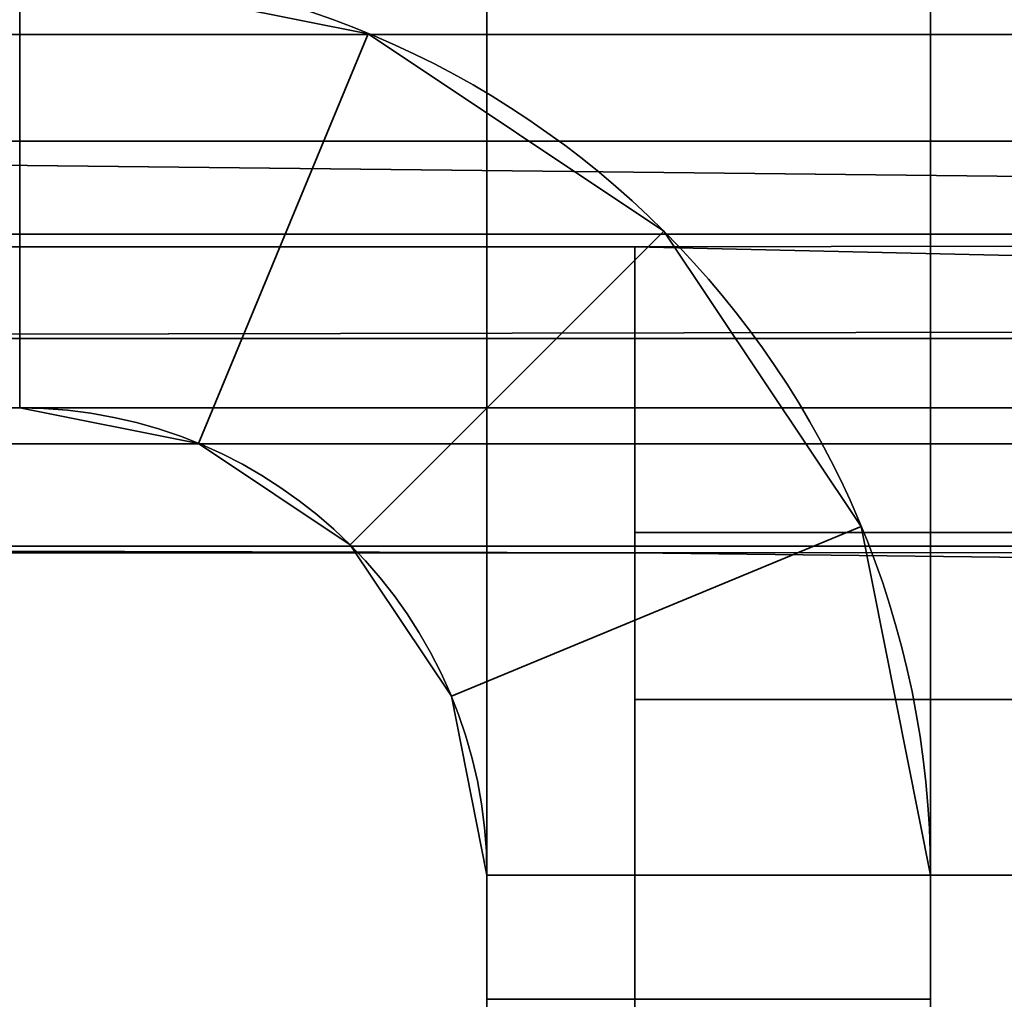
# Model space of a CAD drawing. Header units: millimetres. Extents: x -527 to 5177, y -116 to 161.
# Tile 398 of 656: x 1133.42 to 1136.75, y 25 to 28.31. Entities that reach past the tile are written whole.
import ezdxf

# ---------------------------------------------------------------- set-up
doc = ezdxf.new("R2010")
doc.units = ezdxf.units.MM
doc.layers.add('151', color=7, linetype='Continuous', true_color=0xffffff)

# ---------------------------------------------------------------- blocks, each defined once
blk = doc.blocks.new('UG_SURFACE_119')
at = {"layer": '151', "color": 252, "linetype": 'Continuous', "lineweight": 35}
for points in [[(1123.5, 74.62, 2021.75), (1123.5, -26.22, 2021.75), (1241.5, 26.8, 2021.75), (1241.5, 28.8, 2021.75)], [(1125, -26.22, 2020.2501), (1125, 74.62, 2020.2501), (1241.5, 28.8, 2020.2501), (1241.5, 26.8, 2020.2501)], [(1421.8333, 26.8, 2020.2501), (1640.1666, 28.8, 2020.2501), (1640.1666, 26.8, 2020.2501), (1125, -26.22, 2020.2501)], [(1253.5, 26.8, 2020.2501), (1409.8333, 28.8, 2020.2501), (1409.8333, 26.8, 2020.2501), (1125, -26.22, 2020.2501)], [(1123.5, -26.22, 2021.75), (1876.5, -26.22, 2021.75), (1253.5, 26.8, 2021.75), (1241.5, 26.8, 2021.75)], [(1125, -26.22, 2020.2501), (1640.1666, 26.8, 2020.2501), (1652.1667, 26.8, 2020.2501)], [(1652.1667, 26.8, 2020.2501), (1808.5001, 26.8, 2020.2501), (1125, -26.22, 2020.2501)], [(1125, -26.22, 2020.2501), (1409.8333, 26.8, 2020.2501), (1421.8333, 26.8, 2020.2501)], [(1875, -26.22, 2020.2501), (1125, -26.22, 2020.2501), (1808.5001, 26.8, 2020.2501), (1820.5, 26.8, 2020.2501)], [(1125, -26.22, 2020.2501), (1241.5, 26.8, 2020.2501), (1253.5, 26.8, 2020.2501)]]:
    blk.add_3dface(points, dxfattribs=at)
blk = doc.blocks.new('UG_SURFACE_126')
at = {"layer": '151', "color": 41, "linetype": 'Continuous', "lineweight": 35}
for points in [[(1129.5, 115.3, -5.75), (1129.5, 141.15, -5.75), (1141.35, 141.15, -5.75), (1141.35, 23.15, -5.75)], [(1137, 31.5, -5.75), (1129.5, 115.3, -5.75), (1141.35, 23.15, -5.75)]]:
    blk.add_3dface(points, dxfattribs=at)
blk = doc.blocks.new('UG_SURFACE_163')
at = {"layer": '151', "color": 252, "linetype": 'Continuous', "lineweight": 35}
for points in [[(1136.5, 30, 62.55), (1136.5, 25, 62.55), (1135, 25, 62.55), (1135, 30, 62.55)], [(1136.5, 25, 73.95), (1136.5, 30, 73.95), (1135, 30, 73.95), (1135, 25, 73.95)], [(1135, 25, 1933.9499), (1136.5, 25, 1933.9499), (1136.5, 30, 1933.9499), (1135, 30, 1933.9499)], [(1136.5, 25, 1922.55), (1135, 25, 1922.55), (1135, 30, 1922.55), (1136.5, 30, 1922.55)], [(1135, 25, 1623.95), (1136.5, 25, 1623.95), (1136.5, 30, 1623.95), (1135, 30, 1623.95)], [(1136.5, 30, 1612.55), (1136.5, 25, 1612.55), (1135, 25, 1612.55), (1135, 30, 1612.55)], [(1136.5, 25, 1313.9499), (1136.5, 30, 1313.9499), (1135, 30, 1313.9499), (1135, 25, 1313.9499)], [(1136.5, 30, 1302.55), (1136.5, 25, 1302.55), (1135, 25, 1302.55), (1135, 30, 1302.55)], [(1135, 25, 1003.95), (1136.5, 25, 1003.95), (1136.5, 30, 1003.95), (1135, 30, 1003.95)], [(1136.5, 30, 992.55), (1136.5, 25, 992.55), (1135, 25, 992.55), (1135, 30, 992.55)], [(1136.5, 25, 693.95), (1136.5, 30, 693.95), (1135, 30, 693.95), (1135, 25, 693.95)], [(1136.5, 30, 682.55), (1136.5, 25, 682.55), (1135, 25, 682.55), (1135, 30, 682.55)], [(1136.5, 30, 372.55), (1136.5, 25, 372.55), (1135, 25, 372.55), (1135, 30, 372.55)], [(1135, 25, 73.95), (1135, 30, 62.55), (1135, 25, 62.55)], [(1135, 25, 73.95), (1135, 30, 73.95), (1135, 30, 62.55)], [(1135, 25, 383.95), (1135, 30, 372.55), (1135, 25, 372.55)], [(1135, 25, 383.95), (1135, 30, 383.95), (1135, 30, 372.55)], [(1135, 25, 1003.95), (1135, 30, 1003.95), (1135, 30, 992.55), (1135, 25, 992.55)], [(1135, 25, 1313.9499), (1135, 30, 1313.9499), (1135, 30, 1302.55), (1135, 25, 1302.55)], [(1135, 25, 693.95), (1135, 30, 682.55), (1135, 25, 682.55)], [(1135, 25, 693.95), (1135, 30, 693.95), (1135, 30, 682.55)], [(1135, 25, 1623.95), (1135, 30, 1623.95), (1135, 30, 1612.55), (1135, 25, 1612.55)], [(1135, 25, 1933.9499), (1135, 30, 1933.9499), (1135, 30, 1922.55), (1135, 25, 1922.55)], [(1135, 25, 383.95), (1136.5, 25, 383.95), (1136.5, 30, 383.95), (1135, 30, 383.95)], [(1136.5, 25, 1922.55), (1136.5, 30, 1933.9499), (1136.5, 25, 1933.9499)], [(1136.5, 25, 1922.55), (1136.5, 30, 1922.55), (1136.5, 30, 1933.9499)], [(1136.5, 25, 1612.55), (1136.5, 30, 1612.55), (1136.5, 30, 1623.95), (1136.5, 25, 1623.95)], [(1136.5, 25, 1302.55), (1136.5, 30, 1302.55), (1136.5, 30, 1313.9499), (1136.5, 25, 1313.9499)], [(1136.5, 25, 992.55), (1136.5, 30, 992.55), (1136.5, 30, 1003.95), (1136.5, 25, 1003.95)], [(1136.5, 25, 682.55), (1136.5, 30, 682.55), (1136.5, 30, 693.95), (1136.5, 25, 693.95)], [(1136.5, 25, 372.55), (1136.5, 30, 372.55), (1136.5, 30, 383.95), (1136.5, 25, 383.95)], [(1136.5, 25, 62.55), (1136.5, 30, 62.55), (1136.5, 30, 73.95), (1136.5, 25, 73.95)], [(1133.42, 27, 2006.2499), (1134.0246, 26.8797, 2006.2499), (1134.5986, 28.2655, 2006.2499), (1133.42, 28.5, 2006.2499)], [(1134.5986, 28.2655, 2006.2499), (1134.5986, 28.2655, 1936.45), (1133.42, 28.5, 1936.45), (1133.42, 28.5, 2006.2499)], [(1133.42, 28.5, -5.75), (1134.5986, 28.2655, -5.75), (1134.0246, 26.8797, -5.75), (1133.42, 27, -5.75)], [(1134.5986, 28.2655, 60.05), (1134.5986, 28.2655, -5.75), (1133.42, 28.5, -5.75), (1133.42, 28.5, 60.05)], [(1133.42, 27, 60.05), (1134.0246, 26.8797, 60.05), (1134.5986, 28.2655, 60.05), (1133.42, 28.5, 60.05)], [(1133.42, 28.5, 1936.45), (1134.5986, 28.2655, 1936.45), (1134.0246, 26.8797, 1936.45), (1133.42, 27, 1936.45)], [(1133.42, 27, 1920.05), (1134.0246, 26.8797, 1920.05), (1134.5986, 28.2655, 1920.05), (1133.42, 28.5, 1920.05)], [(1134.5986, 28.2655, 1920.05), (1134.5986, 28.2655, 1626.4499), (1133.42, 28.5, 1626.4499), (1133.42, 28.5, 1920.05)], [(1133.42, 28.5, 1626.4499), (1134.5986, 28.2655, 1626.4499), (1134.0246, 26.8797, 1626.4499), (1133.42, 27, 1626.4499)], [(1133.42, 27, 1610.05), (1134.0246, 26.8797, 1610.05), (1134.5986, 28.2655, 1610.05), (1133.42, 28.5, 1610.05)], [(1134.5986, 28.2655, 1610.05), (1134.5986, 28.2655, 1316.45), (1133.42, 28.5, 1316.45), (1133.42, 28.5, 1610.05)], [(1133.42, 28.5, 1316.45), (1134.5986, 28.2655, 1316.45), (1134.0246, 26.8797, 1316.45), (1133.42, 27, 1316.45)], [(1133.42, 27, 1300.05), (1134.0246, 26.8797, 1300.05), (1134.5986, 28.2655, 1300.05), (1133.42, 28.5, 1300.05)], [(1134.5986, 28.2655, 1300.05), (1134.5986, 28.2655, 1006.4501), (1133.42, 28.5, 1006.4501), (1133.42, 28.5, 1300.05)], [(1133.42, 28.5, 1006.4501), (1134.5986, 28.2655, 1006.4501), (1134.0246, 26.8797, 1006.4501), (1133.42, 27, 1006.4501)], [(1133.42, 27, 990.05), (1134.0246, 26.8797, 990.05), (1134.5986, 28.2655, 990.05), (1133.42, 28.5, 990.05)], [(1134.5986, 28.2655, 990.05), (1134.5986, 28.2655, 696.45), (1133.42, 28.5, 696.45), (1133.42, 28.5, 990.05)], [(1133.42, 28.5, 696.45), (1134.5986, 28.2655, 696.45), (1134.0246, 26.8797, 696.45), (1133.42, 27, 696.45)], [(1133.42, 27, 680.05), (1134.0246, 26.8797, 680.05), (1134.5986, 28.2655, 680.05), (1133.42, 28.5, 680.05)], [(1134.5986, 28.2655, 680.05), (1134.5986, 28.2655, 386.45), (1133.42, 28.5, 386.45), (1133.42, 28.5, 680.05)], [(1133.42, 28.5, 386.45), (1134.5986, 28.2655, 386.45), (1134.0246, 26.8797, 386.45), (1133.42, 27, 386.45)], [(1134.5986, 28.2655, 370.05), (1134.5986, 28.2655, 76.45), (1133.42, 28.5, 76.45), (1133.42, 28.5, 370.05)], [(1133.42, 28.5, 76.45), (1134.5986, 28.2655, 76.45), (1134.0246, 26.8797, 76.45), (1133.42, 27, 76.45)], [(1133.42, 27, 370.05), (1134.0246, 26.8797, 370.05), (1134.5986, 28.2655, 370.05), (1133.42, 28.5, 370.05)], [(1135.5979, 27.5979, 2006.2499), (1134.5986, 28.2655, 2006.2499), (1134.0246, 26.8797, 2006.2499), (1134.5372, 26.5372, 2006.2499)], [(1134.5372, 26.5372, -5.75), (1134.0246, 26.8797, -5.75), (1134.5986, 28.2655, -5.75), (1135.5979, 27.5979, -5.75)], [(1135.5979, 27.5979, 60.05), (1134.5986, 28.2655, 60.05), (1134.0246, 26.8797, 60.05), (1134.5372, 26.5372, 60.05)], [(1134.5372, 26.5372, 1936.45), (1134.0246, 26.8797, 1936.45), (1134.5986, 28.2655, 1936.45), (1135.5979, 27.5979, 1936.45)], [(1135.5979, 27.5979, 1920.05), (1134.5986, 28.2655, 1920.05), (1134.0246, 26.8797, 1920.05), (1134.5372, 26.5372, 1920.05)], [(1134.5372, 26.5372, 1626.4499), (1134.0246, 26.8797, 1626.4499), (1134.5986, 28.2655, 1626.4499), (1135.5979, 27.5979, 1626.4499)], [(1135.5979, 27.5979, 1610.05), (1134.5986, 28.2655, 1610.05), (1134.0246, 26.8797, 1610.05), (1134.5372, 26.5372, 1610.05)], [(1134.5372, 26.5372, 1316.45), (1134.0246, 26.8797, 1316.45), (1134.5986, 28.2655, 1316.45), (1135.5979, 27.5979, 1316.45)], [(1135.5979, 27.5979, 1300.05), (1134.5986, 28.2655, 1300.05), (1134.0246, 26.8797, 1300.05), (1134.5372, 26.5372, 1300.05)], [(1134.5372, 26.5372, 1006.4501), (1134.0246, 26.8797, 1006.4501), (1134.5986, 28.2655, 1006.4501), (1135.5979, 27.5979, 1006.4501)], [(1135.5979, 27.5979, 990.05), (1134.5986, 28.2655, 990.05), (1134.0246, 26.8797, 990.05), (1134.5372, 26.5372, 990.05)], [(1134.5372, 26.5372, 696.45), (1134.0246, 26.8797, 696.45), (1134.5986, 28.2655, 696.45), (1135.5979, 27.5979, 696.45)], [(1135.5979, 27.5979, 680.05), (1134.5986, 28.2655, 680.05), (1134.0246, 26.8797, 680.05), (1134.5372, 26.5372, 680.05)], [(1134.5372, 26.5372, 386.45), (1134.0246, 26.8797, 386.45), (1134.5986, 28.2655, 386.45), (1135.5979, 27.5979, 386.45)], [(1134.5372, 26.5372, 76.45), (1134.0246, 26.8797, 76.45), (1134.5986, 28.2655, 76.45), (1135.5979, 27.5979, 76.45)], [(1135.5979, 27.5979, 370.05), (1134.5986, 28.2655, 370.05), (1134.0246, 26.8797, 370.05), (1134.5372, 26.5372, 370.05)], [(1135.5979, 27.5979, 2006.2499), (1135.5979, 27.5979, 1936.45), (1134.5986, 28.2655, 1936.45), (1134.5986, 28.2655, 2006.2499)], [(1135.5979, 27.5979, 60.05), (1135.5979, 27.5979, -5.75), (1134.5986, 28.2655, -5.75), (1134.5986, 28.2655, 60.05)], [(1135.5979, 27.5979, 1920.05), (1135.5979, 27.5979, 1626.4499), (1134.5986, 28.2655, 1626.4499), (1134.5986, 28.2655, 1920.05)], [(1135.5979, 27.5979, 1610.05), (1135.5979, 27.5979, 1316.45), (1134.5986, 28.2655, 1316.45), (1134.5986, 28.2655, 1610.05)], [(1135.5979, 27.5979, 1300.05), (1135.5979, 27.5979, 1006.4501), (1134.5986, 28.2655, 1006.4501), (1134.5986, 28.2655, 1300.05)], [(1135.5979, 27.5979, 990.05), (1135.5979, 27.5979, 696.45), (1134.5986, 28.2655, 696.45), (1134.5986, 28.2655, 990.05)], [(1135.5979, 27.5979, 680.05), (1135.5979, 27.5979, 386.45), (1134.5986, 28.2655, 386.45), (1134.5986, 28.2655, 680.05)], [(1135.5979, 27.5979, 370.05), (1135.5979, 27.5979, 76.45), (1134.5986, 28.2655, 76.45), (1134.5986, 28.2655, 370.05)], [(1134.5372, 26.5372, 2006.2499), (1134.8797, 26.0246, 2006.2499), (1136.2655, 26.5987, 2006.2499), (1135.5979, 27.5979, 2006.2499)], [(1135.5979, 27.5979, -5.75), (1136.2655, 26.5987, -5.75), (1134.8797, 26.0246, -5.75), (1134.5372, 26.5372, -5.75)], [(1134.5372, 26.5372, 60.05), (1134.8797, 26.0246, 60.05), (1136.2655, 26.5987, 60.05), (1135.5979, 27.5979, 60.05)], [(1135.5979, 27.5979, 1936.45), (1136.2655, 26.5987, 1936.45), (1134.8797, 26.0246, 1936.45), (1134.5372, 26.5372, 1936.45)], [(1134.5372, 26.5372, 1920.05), (1134.8797, 26.0246, 1920.05), (1136.2655, 26.5987, 1920.05), (1135.5979, 27.5979, 1920.05)], [(1135.5979, 27.5979, 1626.4499), (1136.2655, 26.5987, 1626.4499), (1134.8797, 26.0246, 1626.4499), (1134.5372, 26.5372, 1626.4499)], [(1134.5372, 26.5372, 1610.05), (1134.8797, 26.0246, 1610.05), (1136.2655, 26.5987, 1610.05), (1135.5979, 27.5979, 1610.05)], [(1135.5979, 27.5979, 1316.45), (1136.2655, 26.5987, 1316.45), (1134.8797, 26.0246, 1316.45), (1134.5372, 26.5372, 1316.45)], [(1134.5372, 26.5372, 1300.05), (1134.8797, 26.0246, 1300.05), (1136.2655, 26.5987, 1300.05), (1135.5979, 27.5979, 1300.05)], [(1135.5979, 27.5979, 1006.4501), (1136.2655, 26.5987, 1006.4501), (1134.8797, 26.0246, 1006.4501), (1134.5372, 26.5372, 1006.4501)], [(1134.5372, 26.5372, 990.05), (1134.8797, 26.0246, 990.05), (1136.2655, 26.5987, 990.05), (1135.5979, 27.5979, 990.05)], [(1135.5979, 27.5979, 696.45), (1136.2655, 26.5987, 696.45), (1134.8797, 26.0246, 696.45), (1134.5372, 26.5372, 696.45)], [(1134.5372, 26.5372, 680.05), (1134.8797, 26.0246, 680.05), (1136.2655, 26.5987, 680.05), (1135.5979, 27.5979, 680.05)], [(1135.5979, 27.5979, 386.45), (1136.2655, 26.5987, 386.45), (1134.8797, 26.0246, 386.45), (1134.5372, 26.5372, 386.45)], [(1135.5979, 27.5979, 76.45), (1136.2655, 26.5987, 76.45), (1134.8797, 26.0246, 76.45), (1134.5372, 26.5372, 76.45)], [(1134.5372, 26.5372, 370.05), (1134.8797, 26.0246, 370.05), (1136.2655, 26.5987, 370.05), (1135.5979, 27.5979, 370.05)], [(1136.2655, 26.5987, 2006.2499), (1136.2655, 26.5987, 1936.45), (1135.5979, 27.5979, 1936.45), (1135.5979, 27.5979, 2006.2499)], [(1136.2655, 26.5987, 60.05), (1136.2655, 26.5987, -5.75), (1135.5979, 27.5979, -5.75), (1135.5979, 27.5979, 60.05)], [(1136.2655, 26.5987, 1920.05), (1136.2655, 26.5987, 1626.4499), (1135.5979, 27.5979, 1626.4499), (1135.5979, 27.5979, 1920.05)], [(1136.2655, 26.5987, 1610.05), (1136.2655, 26.5987, 1316.45), (1135.5979, 27.5979, 1316.45), (1135.5979, 27.5979, 1610.05)], [(1136.2655, 26.5987, 1300.05), (1136.2655, 26.5987, 1006.4501), (1135.5979, 27.5979, 1006.4501), (1135.5979, 27.5979, 1300.05)], [(1136.2655, 26.5987, 990.05), (1136.2655, 26.5987, 696.45), (1135.5979, 27.5979, 696.45), (1135.5979, 27.5979, 990.05)], [(1136.2655, 26.5987, 680.05), (1136.2655, 26.5987, 386.45), (1135.5979, 27.5979, 386.45), (1135.5979, 27.5979, 680.05)], [(1136.2655, 26.5987, 370.05), (1136.2655, 26.5987, 76.45), (1135.5979, 27.5979, 76.45), (1135.5979, 27.5979, 370.05)], [(1133.42, 27, 2006.2499), (1133.42, 27, 1936.45), (1134.0246, 26.8797, 1936.45), (1134.0246, 26.8797, 2006.2499)], [(1133.42, 27, 60.05), (1133.42, 27, -5.75), (1134.0246, 26.8797, -5.75), (1134.0246, 26.8797, 60.05)], [(1133.42, 27, 1920.05), (1133.42, 27, 1626.4499), (1134.0246, 26.8797, 1626.4499), (1134.0246, 26.8797, 1920.05)], [(1133.42, 27, 1610.05), (1133.42, 27, 1316.45), (1134.0246, 26.8797, 1316.45), (1134.0246, 26.8797, 1610.05)], [(1133.42, 27, 1300.05), (1133.42, 27, 1006.4501), (1134.0246, 26.8797, 1006.4501), (1134.0246, 26.8797, 1300.05)], [(1133.42, 27, 990.05), (1133.42, 27, 696.45), (1134.0246, 26.8797, 696.45), (1134.0246, 26.8797, 990.05)], [(1133.42, 27, 680.05), (1133.42, 27, 386.45), (1134.0246, 26.8797, 386.45), (1134.0246, 26.8797, 680.05)], [(1133.42, 27, 370.05), (1133.42, 27, 76.45), (1134.0246, 26.8797, 76.45), (1134.0246, 26.8797, 370.05)], [(1134.0246, 26.8797, 2006.2499), (1134.0246, 26.8797, 1936.45), (1134.5372, 26.5372, 1936.45), (1134.5372, 26.5372, 2006.2499)], [(1134.0246, 26.8797, 60.05), (1134.0246, 26.8797, -5.75), (1134.5372, 26.5372, -5.75), (1134.5372, 26.5372, 60.05)], [(1134.0246, 26.8797, 1920.05), (1134.0246, 26.8797, 1626.4499), (1134.5372, 26.5372, 1626.4499), (1134.5372, 26.5372, 1920.05)], [(1134.0246, 26.8797, 1610.05), (1134.0246, 26.8797, 1316.45), (1134.5372, 26.5372, 1316.45), (1134.5372, 26.5372, 1610.05)], [(1134.0246, 26.8797, 1300.05), (1134.0246, 26.8797, 1006.4501), (1134.5372, 26.5372, 1006.4501), (1134.5372, 26.5372, 1300.05)], [(1134.0246, 26.8797, 990.05), (1134.0246, 26.8797, 696.45), (1134.5372, 26.5372, 696.45), (1134.5372, 26.5372, 990.05)], [(1134.0246, 26.8797, 680.05), (1134.0246, 26.8797, 386.45), (1134.5372, 26.5372, 386.45), (1134.5372, 26.5372, 680.05)], [(1134.0246, 26.8797, 370.05), (1134.0246, 26.8797, 76.45), (1134.5372, 26.5372, 76.45), (1134.5372, 26.5372, 370.05)], [(1136.5, 25.42, 2006.2499), (1136.2655, 26.5987, 2006.2499), (1134.8797, 26.0246, 2006.2499), (1135, 25.42, 2006.2499)], [(1135, 25.42, -5.75), (1134.8797, 26.0246, -5.75), (1136.2655, 26.5987, -5.75), (1136.5, 25.42, -5.75)], [(1136.5, 25.42, 60.05), (1136.2655, 26.5987, 60.05), (1134.8797, 26.0246, 60.05), (1135, 25.42, 60.05)], [(1135, 25.42, 1936.45), (1134.8797, 26.0246, 1936.45), (1136.2655, 26.5987, 1936.45), (1136.5, 25.42, 1936.45)], [(1136.5, 25.42, 1920.05), (1136.2655, 26.5987, 1920.05), (1134.8797, 26.0246, 1920.05), (1135, 25.42, 1920.05)], [(1135, 25.42, 1626.4499), (1134.8797, 26.0246, 1626.4499), (1136.2655, 26.5987, 1626.4499), (1136.5, 25.42, 1626.4499)], [(1136.5, 25.42, 1610.05), (1136.2655, 26.5987, 1610.05), (1134.8797, 26.0246, 1610.05), (1135, 25.42, 1610.05)], [(1135, 25.42, 1316.45), (1134.8797, 26.0246, 1316.45), (1136.2655, 26.5987, 1316.45), (1136.5, 25.42, 1316.45)], [(1136.5, 25.42, 1300.05), (1136.2655, 26.5987, 1300.05), (1134.8797, 26.0246, 1300.05), (1135, 25.42, 1300.05)], [(1135, 25.42, 1006.4501), (1134.8797, 26.0246, 1006.4501), (1136.2655, 26.5987, 1006.4501), (1136.5, 25.42, 1006.4501)], [(1136.5, 25.42, 990.05), (1136.2655, 26.5987, 990.05), (1134.8797, 26.0246, 990.05), (1135, 25.42, 990.05)], [(1135, 25.42, 696.45), (1134.8797, 26.0246, 696.45), (1136.2655, 26.5987, 696.45), (1136.5, 25.42, 696.45)], [(1136.5, 25.42, 680.05), (1136.2655, 26.5987, 680.05), (1134.8797, 26.0246, 680.05), (1135, 25.42, 680.05)], [(1135, 25.42, 386.45), (1134.8797, 26.0246, 386.45), (1136.2655, 26.5987, 386.45), (1136.5, 25.42, 386.45)], [(1135, 25.42, 76.45), (1134.8797, 26.0246, 76.45), (1136.2655, 26.5987, 76.45), (1136.5, 25.42, 76.45)], [(1136.5, 25.42, 370.05), (1136.2655, 26.5987, 370.05), (1134.8797, 26.0246, 370.05), (1135, 25.42, 370.05)], [(1136.5, 25.42, 2006.2499), (1136.5, 25.42, 1936.45), (1136.2655, 26.5987, 1936.45), (1136.2655, 26.5987, 2006.2499)], [(1136.5, 25.42, 60.05), (1136.5, 25.42, -5.75), (1136.2655, 26.5987, -5.75), (1136.2655, 26.5987, 60.05)], [(1136.5, 25.42, 1920.05), (1136.5, 25.42, 1626.4499), (1136.2655, 26.5987, 1626.4499), (1136.2655, 26.5987, 1920.05)], [(1136.5, 25.42, 1610.05), (1136.5, 25.42, 1316.45), (1136.2655, 26.5987, 1316.45), (1136.2655, 26.5987, 1610.05)], [(1136.5, 25.42, 1300.05), (1136.5, 25.42, 1006.4501), (1136.2655, 26.5987, 1006.4501), (1136.2655, 26.5987, 1300.05)], [(1136.5, 25.42, 990.05), (1136.5, 25.42, 696.45), (1136.2655, 26.5987, 696.45), (1136.2655, 26.5987, 990.05)], [(1136.5, 25.42, 680.05), (1136.5, 25.42, 386.45), (1136.2655, 26.5987, 386.45), (1136.2655, 26.5987, 680.05)], [(1136.5, 25.42, 370.05), (1136.5, 25.42, 76.45), (1136.2655, 26.5987, 76.45), (1136.2655, 26.5987, 370.05)], [(1134.5372, 26.5372, 2006.2499), (1134.5372, 26.5372, 1936.45), (1134.8797, 26.0246, 1936.45), (1134.8797, 26.0246, 2006.2499)], [(1134.5372, 26.5372, 60.05), (1134.5372, 26.5372, -5.75), (1134.8797, 26.0246, -5.75), (1134.8797, 26.0246, 60.05)], [(1134.5372, 26.5372, 1920.05), (1134.5372, 26.5372, 1626.4499), (1134.8797, 26.0246, 1626.4499), (1134.8797, 26.0246, 1920.05)], [(1134.5372, 26.5372, 1610.05), (1134.5372, 26.5372, 1316.45), (1134.8797, 26.0246, 1316.45), (1134.8797, 26.0246, 1610.05)], [(1134.5372, 26.5372, 1300.05), (1134.5372, 26.5372, 1006.4501), (1134.8797, 26.0246, 1006.4501), (1134.8797, 26.0246, 1300.05)], [(1134.5372, 26.5372, 990.05), (1134.5372, 26.5372, 696.45), (1134.8797, 26.0246, 696.45), (1134.8797, 26.0246, 990.05)], [(1134.5372, 26.5372, 680.05), (1134.5372, 26.5372, 386.45), (1134.8797, 26.0246, 386.45), (1134.8797, 26.0246, 680.05)], [(1134.5372, 26.5372, 370.05), (1134.5372, 26.5372, 76.45), (1134.8797, 26.0246, 76.45), (1134.8797, 26.0246, 370.05)], [(1134.8797, 26.0246, 2006.2499), (1134.8797, 26.0246, 1936.45), (1135, 25.42, 1936.45), (1135, 25.42, 2006.2499)], [(1134.8797, 26.0246, 60.05), (1134.8797, 26.0246, -5.75), (1135, 25.42, -5.75), (1135, 25.42, 60.05)], [(1134.8797, 26.0246, 1920.05), (1134.8797, 26.0246, 1626.4499), (1135, 25.42, 1626.4499), (1135, 25.42, 1920.05)], [(1134.8797, 26.0246, 1610.05), (1134.8797, 26.0246, 1316.45), (1135, 25.42, 1316.45), (1135, 25.42, 1610.05)], [(1134.8797, 26.0246, 1300.05), (1134.8797, 26.0246, 1006.4501), (1135, 25.42, 1006.4501), (1135, 25.42, 1300.05)], [(1134.8797, 26.0246, 990.05), (1134.8797, 26.0246, 696.45), (1135, 25.42, 696.45), (1135, 25.42, 990.05)], [(1134.8797, 26.0246, 680.05), (1134.8797, 26.0246, 386.45), (1135, 25.42, 386.45), (1135, 25.42, 680.05)], [(1134.8797, 26.0246, 370.05), (1134.8797, 26.0246, 76.45), (1135, 25.42, 76.45), (1135, 25.42, 370.05)], [(1135, 25.42, 2006.2499), (1135, 17, 2006.2499), (1136.5, 17, 2006.2499), (1136.5, 25.42, 2006.2499)], [(1136.5, 25.42, -5.75), (1136.5, 17, -5.75), (1135, 17, -5.75), (1135, 25.42, -5.75)], [(1135, 25.42, 60.05), (1135, 25, 60.05), (1136.5, 25, 60.05), (1136.5, 25.42, 60.05)], [(1136.5, 25.42, 1936.45), (1136.5, 25, 1936.45), (1135, 25, 1936.45), (1135, 25.42, 1936.45)], [(1135, 25.42, 1920.05), (1135, 25, 1920.05), (1136.5, 25, 1920.05), (1136.5, 25.42, 1920.05)], [(1136.5, 25.42, 1626.4499), (1136.5, 25, 1626.4499), (1135, 25, 1626.4499), (1135, 25.42, 1626.4499)], [(1135, 25.42, 1610.05), (1135, 25, 1610.05), (1136.5, 25, 1610.05), (1136.5, 25.42, 1610.05)], [(1136.5, 25.42, 1316.45), (1136.5, 25, 1316.45), (1135, 25, 1316.45), (1135, 25.42, 1316.45)], [(1135, 25.42, 1300.05), (1135, 25, 1300.05), (1136.5, 25, 1300.05), (1136.5, 25.42, 1300.05)], [(1136.5, 25.42, 1006.4501), (1136.5, 25, 1006.4501), (1135, 25, 1006.4501), (1135, 25.42, 1006.4501)], [(1135, 25.42, 990.05), (1135, 25, 990.05), (1136.5, 25, 990.05), (1136.5, 25.42, 990.05)], [(1136.5, 25.42, 696.45), (1136.5, 25, 696.45), (1135, 25, 696.45), (1135, 25.42, 696.45)], [(1135, 25.42, 680.05), (1135, 25, 680.05), (1136.5, 25, 680.05), (1136.5, 25.42, 680.05)], [(1136.5, 25.42, 386.45), (1136.5, 25, 386.45), (1135, 25, 386.45), (1135, 25.42, 386.45)], [(1136.5, 25.42, 76.45), (1136.5, 25, 76.45), (1135, 25, 76.45), (1135, 25.42, 76.45)], [(1135, 25.42, 370.05), (1135, 25, 370.05), (1136.5, 25, 370.05), (1136.5, 25.42, 370.05)], [(1135, 25, 60.05), (1135, 25.42, 60.05), (1135, 25.42, -5.75), (1135, 17, -5.75)], [(1135, 25, 370.05), (1135, 25.42, 76.45), (1135, 25, 76.45)], [(1135, 25, 370.05), (1135, 25.42, 370.05), (1135, 25.42, 76.45)], [(1135, 25, 680.05), (1135, 25.42, 386.45), (1135, 25, 386.45)], [(1135, 25, 1300.05), (1135, 25.42, 1300.05), (1135, 25.42, 1006.4501), (1135, 25, 1006.4501)], [(1135, 25, 680.05), (1135, 25.42, 680.05), (1135, 25.42, 386.45)], [(1135, 25, 1610.05), (1135, 25.42, 1610.05), (1135, 25.42, 1316.45), (1135, 25, 1316.45)], [(1135, 25, 990.05), (1135, 25.42, 990.05), (1135, 25.42, 696.45), (1135, 25, 696.45)], [(1135, 25, 1920.05), (1135, 25.42, 1920.05), (1135, 25.42, 1626.4499), (1135, 25, 1626.4499)], [(1135, 17, 2006.2499), (1135, 25.42, 2006.2499), (1135, 25.42, 1936.45), (1135, 25, 1936.45)], [(1136.5, 25, 1626.4499), (1136.5, 25.42, 1626.4499), (1136.5, 25.42, 1920.05), (1136.5, 25, 1920.05)], [(1136.5, 25, 1316.45), (1136.5, 25.42, 1316.45), (1136.5, 25.42, 1610.05), (1136.5, 25, 1610.05)], [(1136.5, 25, 1006.4501), (1136.5, 25.42, 1006.4501), (1136.5, 25.42, 1300.05), (1136.5, 25, 1300.05)], [(1136.5, 25, 696.45), (1136.5, 25.42, 696.45), (1136.5, 25.42, 990.05), (1136.5, 25, 990.05)], [(1136.5, 25, 386.45), (1136.5, 25.42, 386.45), (1136.5, 25.42, 680.05), (1136.5, 25, 680.05)], [(1136.5, 25, 76.45), (1136.5, 25.42, 76.45), (1136.5, 25.42, 370.05), (1136.5, 25, 370.05)], [(1136.5, 17, -5.75), (1136.5, 25.42, -5.75), (1136.5, 25.42, 60.05), (1136.5, 25, 60.05)], [(1136.5, 25, 1936.45), (1136.5, 25.42, 1936.45), (1136.5, 25.42, 2006.2499), (1136.5, 17, 2006.2499)], [(1135, 25, 60.05), (1135, 25, 62.55), (1136.5, 25, 62.55), (1136.5, 25, 60.05)], [(1135, 25, 73.95), (1135, 25, 76.45), (1136.5, 25, 76.45), (1136.5, 25, 73.95)], [(1135, 25, 1933.9499), (1135, 25, 1936.45), (1136.5, 25, 1936.45), (1136.5, 25, 1933.9499)], [(1135, 25, 1920.05), (1135, 25, 1922.55), (1136.5, 25, 1922.55), (1136.5, 25, 1920.05)], [(1135, 25, 1623.95), (1135, 25, 1626.4499), (1136.5, 25, 1626.4499), (1136.5, 25, 1623.95)], [(1135, 25, 1610.05), (1135, 25, 1612.55), (1136.5, 25, 1612.55), (1136.5, 25, 1610.05)], [(1135, 25, 1313.9499), (1135, 25, 1316.45), (1136.5, 25, 1316.45), (1136.5, 25, 1313.9499)], [(1135, 25, 1300.05), (1135, 25, 1302.55), (1136.5, 25, 1302.55), (1136.5, 25, 1300.05)], [(1135, 25, 1003.95), (1135, 25, 1006.4501), (1136.5, 25, 1006.4501), (1136.5, 25, 1003.95)], [(1135, 25, 990.05), (1135, 25, 992.55), (1136.5, 25, 992.55), (1136.5, 25, 990.05)], [(1135, 25, 693.95), (1135, 25, 696.45), (1136.5, 25, 696.45), (1136.5, 25, 693.95)], [(1135, 25, 680.05), (1135, 25, 682.55), (1136.5, 25, 682.55), (1136.5, 25, 680.05)], [(1135, 25, 370.05), (1135, 25, 372.55), (1136.5, 25, 372.55), (1136.5, 25, 370.05)], [(1135, 17, 2006.2499), (1135, 25, 1006.4501), (1135, 25, 1003.95)], [(1135, 17, -5.75), (1135, 25, 76.45), (1135, 25, 73.95)], [(1135, 17, 2006.2499), (1135, 25, 1300.05), (1135, 25, 1006.4501)], [(1135, 25, 1003.95), (1135, 25, 992.55), (1135, 17, 2006.2499)], [(1135, 25, 73.95), (1135, 25, 62.55), (1135, 17, -5.75)], [(1135, 25, 62.55), (1135, 25, 60.05), (1135, 17, -5.75)], [(1135, 17, -5.75), (1135, 25, 372.55), (1135, 25, 370.05)], [(1135, 17, 2006.2499), (1135, 25, 1302.55), (1135, 25, 1300.05)], [(1135, 17, 2006.2499), (1135, 25, 1612.55), (1135, 25, 1610.05)], [(1135, 17, -5.75), (1135, 25, 383.95), (1135, 25, 372.55)], [(1135, 25, 370.05), (1135, 25, 76.45), (1135, 17, -5.75)], [(1135, 17, 2006.2499), (1135, 25, 1313.9499), (1135, 25, 1302.55)], [(1135, 17, 2006.2499), (1135, 25, 1623.95), (1135, 25, 1612.55)], [(1135, 25, 1610.05), (1135, 25, 1316.45), (1135, 17, 2006.2499)], [(1135, 17, -5.75), (1135, 25, 386.45), (1135, 25, 383.95)], [(1135, 17, 2006.2499), (1135, 25, 1316.45), (1135, 25, 1313.9499)], [(1135, 17, 2006.2499), (1135, 25, 1626.4499), (1135, 25, 1623.95)], [(1135, 17, -5.75), (1135, 25, 682.55), (1135, 25, 680.05)], [(1135, 17, 2006.2499), (1135, 25, 1922.55), (1135, 25, 1920.05)], [(1135, 17, -5.75), (1135, 25, 693.95), (1135, 25, 682.55)], [(1135, 25, 680.05), (1135, 25, 386.45), (1135, 17, -5.75)], [(1135, 25, 1920.05), (1135, 25, 1626.4499), (1135, 17, 2006.2499)], [(1135, 17, 2006.2499), (1135, 25, 1936.45), (1135, 25, 1933.9499)], [(1135, 17, -5.75), (1135, 25, 696.45), (1135, 25, 693.95)], [(1135, 25, 1933.9499), (1135, 25, 1922.55), (1135, 17, 2006.2499)], [(1135, 17, -5.75), (1135, 25, 990.05), (1135, 25, 696.45)], [(1135, 17, -5.75), (1135, 17, 2006.2499), (1135, 25, 992.55), (1135, 25, 990.05)], [(1135, 25, 383.95), (1135, 25, 386.45), (1136.5, 25, 386.45), (1136.5, 25, 383.95)], [(1136.5, 17, -5.75), (1136.5, 25, 1626.4499), (1136.5, 25, 1920.05)], [(1136.5, 17, -5.75), (1136.5, 25, 1623.95), (1136.5, 25, 1626.4499)], [(1136.5, 25, 1920.05), (1136.5, 25, 1922.55), (1136.5, 17, -5.75)], [(1136.5, 17, -5.75), (1136.5, 25, 1003.95), (1136.5, 25, 1006.4501)], [(1136.5, 17, -5.75), (1136.5, 25, 1612.55), (1136.5, 25, 1623.95)], [(1136.5, 17, -5.75), (1136.5, 25, 992.55), (1136.5, 25, 1003.95)], [(1136.5, 25, 1006.4501), (1136.5, 25, 1300.05), (1136.5, 17, -5.75)], [(1136.5, 17, -5.75), (1136.5, 25, 1610.05), (1136.5, 25, 1612.55)], [(1136.5, 17, -5.75), (1136.5, 25, 990.05), (1136.5, 25, 992.55)], [(1136.5, 17, -5.75), (1136.5, 25, 1316.45), (1136.5, 25, 1610.05)], [(1136.5, 17, -5.75), (1136.5, 25, 696.45), (1136.5, 25, 990.05)], [(1136.5, 17, -5.75), (1136.5, 25, 1313.9499), (1136.5, 25, 1316.45)], [(1136.5, 17, -5.75), (1136.5, 25, 693.95), (1136.5, 25, 696.45)], [(1136.5, 17, -5.75), (1136.5, 25, 1302.55), (1136.5, 25, 1313.9499)], [(1136.5, 17, -5.75), (1136.5, 25, 682.55), (1136.5, 25, 693.95)], [(1136.5, 17, -5.75), (1136.5, 25, 383.95), (1136.5, 25, 386.45)], [(1136.5, 17, -5.75), (1136.5, 25, 1300.05), (1136.5, 25, 1302.55)], [(1136.5, 17, -5.75), (1136.5, 25, 680.05), (1136.5, 25, 682.55)], [(1136.5, 17, -5.75), (1136.5, 25, 372.55), (1136.5, 25, 383.95)], [(1136.5, 25, 386.45), (1136.5, 25, 680.05), (1136.5, 17, -5.75)], [(1136.5, 17, -5.75), (1136.5, 25, 370.05), (1136.5, 25, 372.55)], [(1136.5, 17, -5.75), (1136.5, 25, 73.95), (1136.5, 25, 76.45)], [(1136.5, 25, 1933.9499), (1136.5, 17, -5.75), (1136.5, 25, 1922.55)], [(1136.5, 25, 76.45), (1136.5, 25, 370.05), (1136.5, 17, -5.75)], [(1136.5, 17, -5.75), (1136.5, 25, 60.05), (1136.5, 25, 62.55)], [(1136.5, 25, 62.55), (1136.5, 25, 73.95), (1136.5, 17, -5.75)], [(1136.5, 17, 2006.2499), (1136.5, 17, -5.75), (1136.5, 25, 1933.9499), (1136.5, 25, 1936.45)]]:
    blk.add_3dface(points, dxfattribs=at)
blk = doc.blocks.new('UG_SURFACE_164')
at = {"layer": '151', "color": 252, "linetype": 'Continuous', "lineweight": 35}
for points in [[(1177.3, 28.9013, 2020.0155), (1126, 28.9013, 2020.0155), (1126, 27.9021, 2019.3479), (1177.3, 27.9021, 2019.3479)], [(1126, 28.5, 2011.8301), (1177.3, 28.5, 2011.8301), (1177.3, 28.2628, 2010.6447), (1126, 28.2628, 2010.6447)], [(1126, 28.2628, 2010.6447), (1177.3, 28.2628, 2010.6447), (1177.3, 27.5876, 2009.6419), (1126, 27.5876, 2009.6419)], [(1177.3, 27.3376, 2018.5719), (1126, 27.9021, 2019.3479), (1126, 27.2345, 2018.3487)], [(1177.3, 27.3376, 2018.5719), (1177.3, 27.9021, 2019.3479), (1126, 27.9021, 2019.3479)], [(1135.5, 27.5451, 2009.6006), (1126, 27.5451, 2009.6006), (1126, 27.5876, 2009.6419), (1177.3, 27.5876, 2009.6419)], [(1135.5, 27.5451, 2009.6006), (1177.3, 27.5876, 2009.6419), (1177.3, 26.5785, 2008.9762)], [(1135.5, 26.5102, 2010.6864), (1126, 26.5102, 2010.6864), (1126, 27.5451, 2009.6006), (1135.5, 27.5451, 2009.6006)], [(1177.3, 26.5785, 2008.9762), (1135.5, 26.5785, 2008.9762), (1135.5, 27.5451, 2009.6006)], [(1135.5, 26.0143, 2010.366), (1135.5, 26.5102, 2010.6864), (1135.5, 27.5451, 2009.6006), (1135.5, 26.5785, 2008.9762)], [(1126, 27.2345, 2018.3487), (1179.8, 27.2345, 2018.3487), (1177.3, 27.3376, 2018.5719)], [(1179.8, 27.2345, 2018.3487), (1126, 27.2345, 2018.3487), (1126, 27, 2017.17), (1179.8, 27, 2017.17)], [(1126, 26.8783, 2011.2219), (1177.3, 26.8783, 2011.2219), (1177.3, 27, 2011.8301), (1126, 27, 2011.8301)], [(1179.8, 27, 2017.17), (1126, 27, 2017.17), (1177.3, 27, 2015.1505), (1193.7, 27, 2015.1505)], [(1126, 27, 2017.17), (1126, 27, 2011.8301), (1177.3, 27, 2011.8301), (1177.3, 27, 2015.1505)], [(1126, 26.5319, 2010.7076), (1177.3, 26.5319, 2010.7076), (1177.3, 26.8783, 2011.2219), (1126, 26.8783, 2011.2219)], [(1135.5, 26.5785, 2008.9762), (1177.3, 26.5785, 2008.9762), (1177.3, 25.42, 2008.75), (1135.5, 25.42, 2008.75)], [(1135.5, 25.42, 2010.2501), (1135.5, 26.0143, 2010.366), (1135.5, 26.5785, 2008.9762), (1135.5, 25.42, 2008.75)], [(1177.3, 26.5319, 2010.7076), (1126, 26.5319, 2010.7076), (1135.5, 26.5102, 2010.6864)], [(1126, 26.5319, 2010.7076), (1126, 26.5102, 2010.6864), (1135.5, 26.5102, 2010.6864)], [(1135.5, 26.5102, 2010.6864), (1177.3, 26.0143, 2010.366), (1177.3, 26.5319, 2010.7076)], [(1135.5, 26.5102, 2010.6864), (1135.5, 26.0143, 2010.366), (1177.3, 26.0143, 2010.366)], [(1135.5, 25.42, 2010.2501), (1177.3, 25.42, 2010.2501), (1177.3, 26.0143, 2010.366), (1135.5, 26.0143, 2010.366)], [(1135.5, 25.42, 2008.75), (1135.5, 21.5, 2008.75), (1135.5, 21.5, 2010.2501), (1135.5, 25.42, 2010.2501)], [(1177.3, 25.42, 2008.75), (1177.3, 25, 2008.75), (1140, 17, 2008.75), (1135.5, 21.5, 2008.75)], [(1135.5, 21.5, 2008.75), (1135.5, 25.42, 2008.75), (1177.3, 25.42, 2008.75)], [(1177.3, 25.42, 2010.2501), (1135.5, 25.42, 2010.2501), (1135.5, 21.5, 2010.2501)], [(1135.5, 21.5, 2010.2501), (1140, 17, 2010.2501), (1177.3, 25, 2010.2501), (1177.3, 25.42, 2010.2501)]]:
    blk.add_3dface(points, dxfattribs=at)
blk = doc.blocks.new('UG_SURFACE_186')
at = {"layer": '151', "color": 252, "linetype": 'Continuous', "lineweight": 35}
for points in [[(2076.9999, -9.3, 2212.25), (2076.9999, 142.4, 2212.25), (923, 142.4, 2212.25), (923, -9.3, 2212.25)], [(1073, -9.3, 2062.2499), (1073, 142.4, 2062.2499), (1927, 142.4, 2062.2499), (1927, -9.3, 2062.2499)]]:
    blk.add_3dface(points, dxfattribs=at)

msp = doc.modelspace()

# ---------------------------------------------------------------- linework, layer by layer
at = {"layer": '151', "color": 251, "linetype": 'Continuous', "lineweight": -3, "true_color": 0x636466}
for p, q in [((1135, 30, 372.55), (1135, 25, 372.55)), ((1135, 30, 992.55), (1135, 25, 992.55)), ((1135, 30, 1612.55), (1135, 25, 1612.55)), ((1135, 25, 73.95), (1135, 30, 73.95)), ((1135, 25, 1003.95), (1135, 30, 1003.95)), ((1135, 25, 1623.95), (1135, 30, 1623.95)), ((1135, 25, 693.95), (1135, 30, 693.95)), ((1135, 25, 1313.95), (1135, 30, 1313.95)), ((1135, 30, 682.55), (1135, 25, 682.55)), ((1135, 30, 1302.55), (1135, 25, 1302.55)), ((1135, 30, 1933.95), (1135, 25, 1933.95)), ((1135, 25, 383.95), (1135, 30, 383.95)), ((1135, 25, 1922.55), (1135, 30, 1922.55)), ((1135, 30, 62.55), (1135, 25, 62.55)), ((1136.5, 30, 1922.55), (1136.5, 25, 1922.55)), ((1136.5, 25, 1003.95), (1136.5, 30, 1003.95)), ((1136.5, 25, 1623.95), (1136.5, 30, 1623.95)), ((1136.5, 30, 372.55), (1136.5, 25, 372.55)), ((1136.5, 30, 62.55), (1136.5, 25, 62.55)), ((1136.5, 25, 1933.95), (1136.5, 30, 1933.95)), ((1136.5, 30, 992.55), (1136.5, 25, 992.55)), ((1136.5, 30, 1612.55), (1136.5, 25, 1612.55)), ((1136.5, 25, 383.95), (1136.5, 30, 383.95)), ((1136.5, 25, 73.95), (1136.5, 30, 73.95)), ((1136.5, 25, 693.95), (1136.5, 30, 693.95)), ((1136.5, 25, 1313.95), (1136.5, 30, 1313.95)), ((1136.5, 30, 682.55), (1136.5, 25, 682.55)), ((1136.5, 30, 1302.55), (1136.5, 25, 1302.55)), ((1135.5, 27.5451, 2009.6006), (1126, 27.5451, 2009.6006)), ((1135.5, 26.5102, 2010.6863), (1135.5, 27.5451, 2009.6006)), ((1177.3, 27, 2011.83), (1126, 27, 2011.83)), ((1179.8, 27, 2017.17), (1126, 27, 2017.17)), ((1128.08, 27, 2006.25), (1133.42, 27, 2006.25)), ((1128.08, 27, -5.75), (1133.42, 27, -5.75)), ((1133.42, 27, 680.05), (1130.0994, 27, 680.05)), ((1133.42, 27, 60.05), (1130.0994, 27, 60.05)), ((1133.42, 27, 1300.05), (1130.0994, 27, 1300.05)), ((1133.42, 27, 386.45), (1130.0994, 27, 386.45)), ((1130.0994, 27, 1920.05), (1133.42, 27, 1920.05)), ((1133.42, 27, 1006.45), (1130.0994, 27, 1006.45)), ((1130.0994, 27, 370.05), (1133.42, 27, 370.05)), ((1133.42, 27, 1626.45), (1130.0994, 27, 1626.45)), ((1130.0994, 27, 990.05), (1133.42, 27, 990.05)), ((1130.0994, 27, 76.45), (1133.42, 27, 76.45)), ((1130.0994, 27, 1610.05), (1133.42, 27, 1610.05)), ((1130.0994, 27, 696.45), (1133.42, 27, 696.45)), ((1133.42, 27, 1936.45), (1130.0994, 27, 1936.45)), ((1130.0994, 27, 1316.45), (1133.42, 27, 1316.45)), ((1133.42, 27, 1610.05), (1133.42, 27, 1316.45)), ((1133.42, 27, 60.05), (1133.42, 27, -5.75)), ((1133.42, 27, 680.05), (1133.42, 27, 386.45)), ((1133.42, 27, 990.05), (1133.42, 27, 696.45)), ((1133.42, 27, 1300.05), (1133.42, 27, 1006.45)), ((1133.42, 27, 370.05), (1133.42, 27, 76.45)), ((1133.42, 27, 2006.25), (1133.42, 27, 1936.45)), ((1133.42, 27, 1920.05), (1133.42, 27, 1626.45)), ((1135.5, 26.5102, 2010.6863), (1126, 26.5102, 2010.6863)), ((1135, 25.42, 2006.25), (1135, 17, 2006.25)), ((1135, 25, 370.05), (1135, 25.42, 370.05)), ((1135, 25.42, 1316.45), (1135, 25, 1316.45)), ((1135, 25, 1610.05), (1135, 25.42, 1610.05)), ((1135, 25.42, 386.45), (1135, 25, 386.45)), ((1135, 25.42, 60.05), (1135, 25.42, -5.75)), ((1135, 25.42, 2006.25), (1135, 25.42, 1936.45)), ((1135, 25.42, 1626.45), (1135, 25, 1626.45)), ((1135, 25, 680.05), (1135, 25.42, 680.05)), ((1135, 25, 1936.45), (1135, 25.42, 1936.45)), ((1135, 25.42, 370.05), (1135, 25.42, 76.45)), ((1135, 25.42, 1920.05), (1135, 25, 1920.05)), ((1135, 25.42, 696.45), (1135, 25, 696.45)), ((1135, 25, 990.05), (1135, 25.42, 990.05)), ((1135, 25.42, 680.05), (1135, 25.42, 386.45)), ((1135, 25.42, -5.75), (1135, 17, -5.75)), ((1135, 25, 60.05), (1135, 25.42, 60.05)), ((1135, 25.42, 1610.05), (1135, 25.42, 1316.45)), ((1135, 25.42, 1920.05), (1135, 25.42, 1626.45)), ((1135, 25.42, 990.05), (1135, 25.42, 696.45)), ((1135, 25.42, 1006.45), (1135, 25, 1006.45)), ((1135, 25.42, 1300.05), (1135, 25.42, 1006.45)), ((1135, 25, 1300.05), (1135, 25.42, 1300.05)), ((1135, 25.42, 76.45), (1135, 25, 76.45)), ((1177.3, 25.42, 2010.25), (1135.5, 25.42, 2010.25)), ((1135.5, 25.42, 2010.25), (1135.5, 21.5, 2010.25)), ((1135.5, 21.5, 2008.75), (1135.5, 25.42, 2008.75)), ((1177.3, 25.42, 2008.75), (1135.5, 25.42, 2008.75)), ((1136.5, 25, 1920.05), (1136.5, 25.42, 1920.05)), ((1136.5, 25.42, -5.75), (1136.5, 17, -5.75)), ((1136.5, 25, 990.05), (1136.5, 25.42, 990.05)), ((1136.5, 25.42, 1006.45), (1136.5, 25, 1006.45)), ((1136.5, 25.42, 680.05), (1136.5, 25.42, 386.45)), ((1136.5, 25, 60.05), (1136.5, 25.42, 60.05)), ((1136.5, 25.42, 76.45), (1136.5, 25, 76.45)), ((1136.5, 25.42, 1300.05), (1136.5, 25.42, 1006.45)), ((1136.5, 25, 370.05), (1136.5, 25.42, 370.05)), ((1136.5, 25, 1300.05), (1136.5, 25.42, 1300.05)), ((1136.5, 25.42, 1316.45), (1136.5, 25, 1316.45)), ((1136.5, 25.42, 1626.45), (1136.5, 25, 1626.45)), ((1136.5, 25.42, 60.05), (1136.5, 25.42, -5.75)), ((1136.5, 25.42, 2006.25), (1136.5, 17, 2006.25)), ((1136.5, 25.42, 990.05), (1136.5, 25.42, 696.45)), ((1136.5, 25.42, 1610.05), (1136.5, 25.42, 1316.45)), ((1136.5, 25.42, 386.45), (1136.5, 25, 386.45)), ((1136.5, 25.42, 370.05), (1136.5, 25.42, 76.45)), ((1136.5, 25, 1610.05), (1136.5, 25.42, 1610.05)), ((1136.5, 25.42, 1936.45), (1136.5, 25, 1936.45)), ((1136.5, 25.42, 2006.25), (1136.5, 25.42, 1936.45)), ((1136.5, 25, 680.05), (1136.5, 25.42, 680.05)), ((1136.5, 25.42, 696.45), (1136.5, 25, 696.45)), ((1136.5, 25.42, 1920.05), (1136.5, 25.42, 1626.45)), ((1136.5, 25, 1006.45), (1135, 25, 1006.45)), ((1135, 25, 992.55), (1135, 25, 990.05)), ((1135, 25, 1612.55), (1135, 25, 1610.05)), ((1135, 25, 1936.45), (1135, 25, 1933.95)), ((1136.5, 25, 62.55), (1135, 25, 62.55)), ((1135, 25, 76.45), (1135, 25, 73.95)), ((1135, 25, 682.55), (1135, 25, 680.05)), ((1136.5, 25, 680.05), (1135, 25, 680.05)), ((1135, 25, 62.55), (1135, 25, 60.05)), ((1136.5, 25, 76.45), (1135, 25, 76.45)), ((1135, 25, 386.45), (1135, 25, 383.95)), ((1136.5, 25, 1003.95), (1135, 25, 1003.95)), ((1136.5, 25, 1623.95), (1135, 25, 1623.95)), ((1136.5, 25, 1920.05), (1135, 25, 1920.05)), ((1136.5, 25, 1316.45), (1135, 25, 1316.45)), ((1136.5, 25, 1626.45), (1135, 25, 1626.45)), ((1136.5, 25, 1302.55), (1135, 25, 1302.55)), ((1136.5, 25, 1922.55), (1135, 25, 1922.55)), ((1135, 25, 696.45), (1135, 25, 693.95)), ((1135, 25, 1316.45), (1135, 25, 1313.95)), ((1136.5, 25, 990.05), (1135, 25, 990.05)), ((1136.5, 25, 386.45), (1135, 25, 386.45)), ((1136.5, 25, 1933.95), (1135, 25, 1933.95)), ((1135, 25, 1302.55), (1135, 25, 1300.05)), ((1136.5, 25, 60.05), (1135, 25, 60.05)), ((1135, 25, 1922.55), (1135, 25, 1920.05)), ((1136.5, 25, 372.55), (1135, 25, 372.55)), ((1136.5, 25, 383.95), (1135, 25, 383.95)), ((1136.5, 25, 1936.45), (1135, 25, 1936.45)), ((1136.5, 25, 73.95), (1135, 25, 73.95)), ((1136.5, 25, 1300.05), (1135, 25, 1300.05)), ((1136.5, 25, 682.55), (1135, 25, 682.55)), ((1136.5, 25, 696.45), (1135, 25, 696.45)), ((1135, 25, 372.55), (1135, 25, 370.05)), ((1136.5, 25, 370.05), (1135, 25, 370.05)), ((1136.5, 25, 992.55), (1135, 25, 992.55)), ((1136.5, 25, 1612.55), (1135, 25, 1612.55)), ((1135, 25, 1006.45), (1135, 25, 1003.95)), ((1135, 25, 1626.45), (1135, 25, 1623.95)), ((1136.5, 25, 693.95), (1135, 25, 693.95)), ((1136.5, 25, 1313.95), (1135, 25, 1313.95)), ((1136.5, 25, 1610.05), (1135, 25, 1610.05)), ((1136.5, 25, 682.55), (1136.5, 25, 680.05)), ((1136.5, 25, 1302.55), (1136.5, 25, 1300.05)), ((1136.5, 25, 1922.55), (1136.5, 25, 1920.05)), ((1136.5, 25, 696.45), (1136.5, 25, 693.95)), ((1136.5, 25, 1316.45), (1136.5, 25, 1313.95)), ((1136.5, 25, 372.55), (1136.5, 25, 370.05)), ((1136.5, 25, 992.55), (1136.5, 25, 990.05)), ((1136.5, 25, 1612.55), (1136.5, 25, 1610.05)), ((1136.5, 25, 1936.45), (1136.5, 25, 1933.95)), ((1136.5, 25, 76.45), (1136.5, 25, 73.95)), ((1136.5, 25, 62.55), (1136.5, 25, 60.05))]:
    msp.add_line(p, q, dxfattribs=at)
at = {"layer": '151', "color": 251, "linetype": 'Continuous', "lineweight": -3, "true_color": 0x636466, "extrusion": (0, 0, -1)}
for centre, radius in [((-1133.42, 25.42, -1936.45), 3.08), ((-1133.42, 25.42, -60.05), 3.08), ((-1133.42, 25.42, -1300.05), 3.08), ((-1133.42, 25.42, 5.75), 3.08), ((-1133.42, 25.42, -2006.25), 3.08), ((-1133.42, 25.42, -1006.45), 3.08), ((-1133.42, 25.42, -680.05), 3.08), ((-1133.42, 25.42, -1626.45), 3.08), ((-1133.42, 25.42, -386.45), 3.08), ((-1133.42, 25.42, -1610.05), 1.58), ((-1133.42, 25.42, -990.05), 1.58), ((-1133.42, 25.42, -2006.25), 1.58), ((-1133.42, 25.42, -370.05), 1.58), ((-1133.42, 25.42, -696.45), 1.58), ((-1133.42, 25.42, 5.75), 1.58), ((-1133.42, 25.42, -1920.05), 1.58), ((-1133.42, 25.42, -76.45), 1.58), ((-1133.42, 25.42, -1316.45), 1.58)]:
    msp.add_arc(centre, radius, 90, 180, dxfattribs=at)
at = {"layer": '151', "color": 251, "linetype": 'Continuous', "lineweight": -3, "true_color": 0x636466}
for centre, radius in [((1133.42, 25.42, 696.45), 3.08), ((1133.42, 25.42, 370.05), 3.08), ((1133.42, 25.42, 1610.05), 3.08), ((1133.42, 25.42, 76.45), 3.08), ((1133.42, 25.42, 1316.45), 3.08), ((1133.42, 25.42, 1920.05), 3.08), ((1133.42, 25.42, 990.05), 3.08), ((1133.42, 25.42, 386.45), 1.58), ((1133.42, 25.42, 1300.05), 1.58), ((1133.42, 25.42, 1936.45), 1.58), ((1133.42, 25.42, 1626.45), 1.58), ((1133.42, 25.42, 680.05), 1.58), ((1133.42, 25.42, 1006.45), 1.58), ((1133.42, 25.42, 60.05), 1.58)]:
    msp.add_arc(centre, radius, 0, 90, dxfattribs=at)
at = {"layer": '151', "color": 251, "linetype": 'Continuous', "lineweight": -3, "true_color": 0x636466, "extrusion": (1, 0, 0)}
msp.add_arc((25.42, 2011.83, 1135.5), 3.08, 269.9999, 313.6276, dxfattribs=at)
at = {"layer": '151', "color": 251, "linetype": 'Continuous', "lineweight": -3, "true_color": 0x636466, "extrusion": (-1, 0, 0)}
msp.add_arc((-25.42, 2011.83, -1135.5), 1.58, 226.3724, 270.0001, dxfattribs=at)

# ---------------------------------------------------------------- block references
at = {"layer": '151', "color": 251, "linetype": 'Continuous', "lineweight": -3, "true_color": 0x636466}
for name in ['UG_SURFACE_186', 'UG_SURFACE_126', 'UG_SURFACE_119', 'UG_SURFACE_163', 'UG_SURFACE_164']:
    msp.add_blockref(name, (0, 0), dxfattribs=at)

doc.saveas('drawing.dxf')
